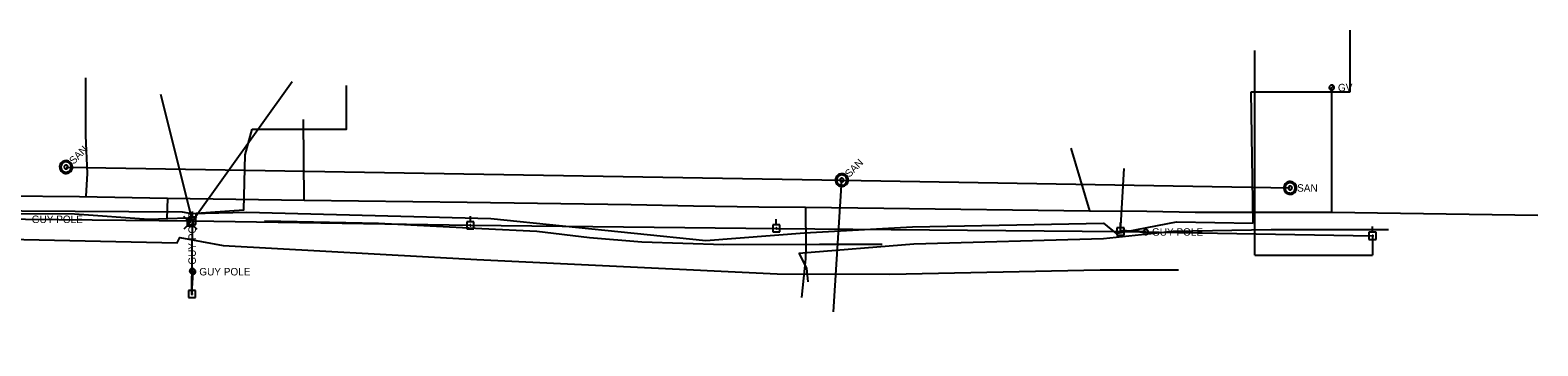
# Model space of a CAD drawing. Extents: x 600849 to 606371, y 330010 to 403088.
# Drawn here: x 603474 to 604250, y 366030 to 366193 of the extents above; entities that cross this region are included whole.
import ezdxf

# ---------------------------------------------------------------- set-up
doc = ezdxf.new("R2010")
doc.units = 0
for name, color, linetype in [('E_UTL_AG_Bold', 7, 'Continuous'), ('E_UTL_E_UG', 7, 'Continuous'), ('E_UTL_EGuyPole', 7, 'Continuous'), ('E_UTL_EPowerPole', 7, 'Continuous'), ('E_UTL_G', 7, 'Continuous'), ('E_UTL_G_UG', 7, 'Continuous'), ('E_UTL_Overhead', 7, 'Continuous'), ('E_UTL_SAN', 7, 'Continuous'), ('E_UTL_SAN_UG', 7, 'Continuous'), ('E_UTL_T_UG', 7, 'Continuous')]:
    doc.layers.add(name, color=color, linetype=linetype)

msp = doc.modelspace()

# ---------------------------------------------------------------- linework, layer by layer
at = {"layer": 'E_UTL_AG_Bold'}
for points in [[(603554.63, 366094.94), (603552.88, 366096.69)], [(603554.63, 366091.84), (603552.88, 366090.09)], [(603557.73, 366094.94), (603554.63, 366094.94)], [(603554.63, 366094.94), (603554.63, 366091.84)], [(603554.63, 366091.84), (603557.73, 366091.84)], [(603557.73, 366094.94), (603559.48, 366096.69)], [(603557.73, 366091.84), (603557.73, 366094.94)], [(603557.73, 366091.84), (603559.48, 366090.09)]]:
    msp.add_lwpolyline(points, dxfattribs=at)
at = {"layer": 'E_UTL_E_UG'}
for points in [[(604104.14, 366076.73), (604104.14, 366182.07)], [(604164.86, 366086.71), (604164.86, 366076.73)], [(604104.14, 366076.73), (604164.86, 366076.73)]]:
    msp.add_lwpolyline(points, dxfattribs=at)
at = {"layer": 'E_UTL_EGuyPole'}
for p, q in [((604048.05, 366088.73), (604034.95, 366089.49)), ((603557.1, 366068.69), (603557.03, 366056.81)), ((603557.03, 366056.81), (603557.59, 366068.3))]:
    msp.add_line(p, q, dxfattribs=at)
for points in [[(604049.34, 366088.73), (604049.31, 366088.97), (604049.24, 366089.2), (604049.13, 366089.42), (604048.98, 366089.61), (604048.8, 366089.77), (604048.59, 366089.9), (604048.35, 366089.97), (604048.11, 366090.01), (604047.87, 366090), (604047.63, 366089.94), (604047.41, 366089.84), (604047.21, 366089.7), (604047.04, 366089.52), (604046.91, 366089.32), (604046.82, 366089.09), (604046.77, 366088.85), (604046.77, 366088.61), (604046.82, 366088.37), (604046.91, 366088.14), (604047.04, 366087.93), (604047.21, 366087.76), (604047.41, 366087.62), (604047.63, 366087.52), (604047.87, 366087.46), (604048.11, 366087.45), (604048.35, 366087.48), (604048.59, 366087.56), (604048.8, 366087.68), (604048.98, 366087.84), (604049.13, 366088.03), (604049.24, 366088.25), (604049.31, 366088.48), (604049.34, 366088.73)], [(604048.21, 366088.73), (604048.21, 366088.76), (604048.2, 366088.79), (604048.19, 366088.81), (604048.17, 366088.84), (604048.14, 366088.86), (604048.12, 366088.87), (604048.09, 366088.88), (604048.06, 366088.89), (604048.03, 366088.89), (604048, 366088.88), (604047.97, 366088.87), (604047.95, 366088.85), (604047.93, 366088.83), (604047.91, 366088.8), (604047.9, 366088.77), (604047.89, 366088.74), (604047.89, 366088.71), (604047.9, 366088.68), (604047.91, 366088.65), (604047.93, 366088.63), (604047.95, 366088.61), (604047.97, 366088.59), (604048, 366088.58), (604048.03, 366088.57), (604048.06, 366088.57), (604048.09, 366088.57), (604048.12, 366088.58), (604048.14, 366088.6), (604048.17, 366088.62), (604048.19, 366088.64), (604048.2, 366088.67), (604048.21, 366088.7), (604048.21, 366088.73)], [(603557.1, 366069.97), (603556.86, 366069.95), (603556.63, 366069.88), (603556.41, 366069.77), (603556.22, 366069.62), (603556.06, 366069.43), (603555.94, 366069.22), (603555.86, 366068.99), (603555.82, 366068.75), (603555.83, 366068.51), (603555.89, 366068.27), (603555.99, 366068.05), (603556.13, 366067.85), (603556.31, 366067.68), (603556.51, 366067.55), (603556.74, 366067.46), (603556.98, 366067.41), (603557.22, 366067.41), (603557.46, 366067.46), (603557.69, 366067.55), (603557.9, 366067.68), (603558.07, 366067.85), (603558.21, 366068.05), (603558.32, 366068.27), (603558.37, 366068.51), (603558.38, 366068.75), (603558.35, 366068.99), (603558.27, 366069.22), (603558.15, 366069.43), (603557.99, 366069.62), (603557.8, 366069.77), (603557.58, 366069.88), (603557.35, 366069.95), (603557.1, 366069.97)], [(603558.88, 366068.3), (603558.85, 366068.54), (603558.78, 366068.77), (603558.67, 366068.99), (603558.52, 366069.18), (603558.34, 366069.34), (603558.13, 366069.47), (603557.9, 366069.55), (603557.65, 366069.58), (603557.41, 366069.57), (603557.17, 366069.51), (603556.95, 366069.41), (603556.75, 366069.27), (603556.58, 366069.09), (603556.45, 366068.89), (603556.36, 366068.66), (603556.32, 366068.42), (603556.32, 366068.18), (603556.36, 366067.94), (603556.45, 366067.71), (603556.58, 366067.5), (603556.75, 366067.33), (603556.95, 366067.19), (603557.17, 366067.09), (603557.41, 366067.03), (603557.65, 366067.02), (603557.9, 366067.05), (603558.13, 366067.13), (603558.34, 366067.25), (603558.52, 366067.41), (603558.67, 366067.6), (603558.78, 366067.82), (603558.85, 366068.05), (603558.88, 366068.3)], [(603557.1, 366068.85), (603557.07, 366068.85), (603557.04, 366068.84), (603557.02, 366068.82), (603556.99, 366068.8), (603556.97, 366068.78), (603556.96, 366068.75), (603556.95, 366068.73), (603556.94, 366068.7), (603556.94, 366068.67), (603556.95, 366068.64), (603556.96, 366068.61), (603556.98, 366068.58), (603557, 366068.56), (603557.03, 366068.55), (603557.06, 366068.53), (603557.09, 366068.53), (603557.12, 366068.53), (603557.15, 366068.53), (603557.18, 366068.55), (603557.2, 366068.56), (603557.22, 366068.58), (603557.24, 366068.61), (603557.25, 366068.64), (603557.26, 366068.67), (603557.26, 366068.7), (603557.26, 366068.73), (603557.25, 366068.75), (603557.23, 366068.78), (603557.21, 366068.8), (603557.19, 366068.82), (603557.16, 366068.84), (603557.13, 366068.85), (603557.1, 366068.85)], [(603557.75, 366068.3), (603557.75, 366068.33), (603557.74, 366068.36), (603557.73, 366068.38), (603557.71, 366068.41), (603557.69, 366068.43), (603557.66, 366068.44), (603557.63, 366068.45), (603557.6, 366068.46), (603557.57, 366068.46), (603557.54, 366068.45), (603557.51, 366068.44), (603557.49, 366068.42), (603557.47, 366068.4), (603557.45, 366068.37), (603557.44, 366068.34), (603557.43, 366068.31), (603557.43, 366068.28), (603557.44, 366068.25), (603557.45, 366068.22), (603557.47, 366068.2), (603557.49, 366068.18), (603557.51, 366068.16), (603557.54, 366068.15), (603557.57, 366068.14), (603557.6, 366068.14), (603557.63, 366068.14), (603557.66, 366068.15), (603557.69, 366068.17), (603557.71, 366068.19), (603557.73, 366068.21), (603557.74, 366068.24), (603557.75, 366068.27), (603557.75, 366068.3)]]:
    msp.add_lwpolyline(points, dxfattribs=at)
at = {"layer": 'E_UTL_EPowerPole'}
for points in [[(603559.07, 366096.27), (603555.39, 366096.27)], [(603555.39, 366096.27), (603555.39, 366092.58)], [(603555.39, 366092.58), (603559.07, 366092.58)], [(603557.5, 366094.43), (603557.5, 366094.47), (603557.48, 366094.52), (603557.46, 366094.56), (603557.44, 366094.59), (603557.4, 366094.62), (603557.36, 366094.64), (603557.32, 366094.66), (603557.27, 366094.67), (603557.23, 366094.66), (603557.18, 366094.65), (603557.14, 366094.63), (603557.11, 366094.61), (603557.08, 366094.58), (603557.05, 366094.54), (603557.03, 366094.49), (603557.03, 366094.45), (603557.03, 366094.4), (603557.03, 366094.36), (603557.05, 366094.32), (603557.08, 366094.28), (603557.11, 366094.25), (603557.14, 366094.22), (603557.18, 366094.2), (603557.23, 366094.19), (603557.27, 366094.19), (603557.32, 366094.2), (603557.36, 366094.21), (603557.4, 366094.23), (603557.44, 366094.26), (603557.46, 366094.3), (603557.48, 366094.34), (603557.5, 366094.38), (603557.5, 366094.43)], [(603557.23, 366096.27), (603557.23, 366099.18)], [(603559.07, 366092.58), (603559.07, 366096.27)], [(603702.19, 366094), (603698.5, 366094)], [(603698.5, 366094), (603698.5, 366090.3)], [(603700.62, 366092.15), (603700.61, 366092.2), (603700.6, 366092.24), (603700.58, 366092.28), (603700.55, 366092.32), (603700.51, 366092.35), (603700.48, 366092.37), (603700.43, 366092.39), (603700.39, 366092.39), (603700.34, 366092.39), (603700.3, 366092.38), (603700.26, 366092.36), (603700.22, 366092.33), (603700.19, 366092.3), (603700.16, 366092.26), (603700.15, 366092.22), (603700.14, 366092.18), (603700.14, 366092.13), (603700.15, 366092.09), (603700.16, 366092.04), (603700.19, 366092.01), (603700.22, 366091.97), (603700.26, 366091.95), (603700.3, 366091.93), (603700.34, 366091.92), (603700.39, 366091.92), (603700.43, 366091.92), (603700.48, 366091.94), (603700.51, 366091.96), (603700.55, 366091.99), (603700.58, 366092.02), (603700.6, 366092.07), (603700.61, 366092.11), (603700.62, 366092.15)], [(603700.34, 366094), (603700.34, 366096.9)], [(603702.19, 366090.3), (603702.19, 366094)], [(603859.7, 366092.43), (603856.01, 366092.43)], [(603856.01, 366092.43), (603856.01, 366088.74)], [(603857.86, 366092.43), (603857.86, 366095.34)], [(603859.7, 366088.74), (603859.7, 366092.43)], [(604035.08, 366090.77), (604035.08, 366093.68)], [(603698.5, 366090.3), (603702.19, 366090.3)], [(603856.01, 366088.74), (603859.7, 366088.74)], [(603858.13, 366090.59), (603858.12, 366090.64), (603858.11, 366090.68), (603858.09, 366090.72), (603858.06, 366090.76), (603858.03, 366090.78), (603857.99, 366090.81), (603857.94, 366090.82), (603857.9, 366090.83), (603857.85, 366090.83), (603857.81, 366090.82), (603857.77, 366090.8), (603857.73, 366090.77), (603857.7, 366090.74), (603857.68, 366090.7), (603857.66, 366090.66), (603857.65, 366090.61), (603857.65, 366090.57), (603857.66, 366090.52), (603857.68, 366090.48), (603857.7, 366090.44), (603857.73, 366090.41), (603857.77, 366090.38), (603857.81, 366090.37), (603857.85, 366090.35), (603857.9, 366090.35), (603857.94, 366090.36), (603857.99, 366090.37), (603858.03, 366090.4), (603858.06, 366090.43), (603858.09, 366090.46), (603858.11, 366090.5), (603858.12, 366090.55), (603858.13, 366090.59)], [(604036.93, 366090.77), (604033.24, 366090.77)], [(604033.24, 366090.77), (604033.24, 366087.08)], [(604033.24, 366087.08), (604036.93, 366087.08)], [(604035.35, 366088.93), (604035.35, 366088.97), (604035.34, 366089.02), (604035.32, 366089.06), (604035.29, 366089.09), (604035.25, 366089.12), (604035.21, 366089.15), (604035.17, 366089.16), (604035.13, 366089.17), (604035.08, 366089.16), (604035.04, 366089.15), (604035, 366089.14), (604034.96, 366089.11), (604034.93, 366089.08), (604034.9, 366089.04), (604034.89, 366089), (604034.88, 366088.95), (604034.88, 366088.91), (604034.89, 366088.86), (604034.9, 366088.82), (604034.93, 366088.78), (604034.96, 366088.75), (604035, 366088.72), (604035.04, 366088.7), (604035.08, 366088.69), (604035.13, 366088.69), (604035.17, 366088.7), (604035.21, 366088.71), (604035.25, 366088.73), (604035.29, 366088.76), (604035.32, 366088.8), (604035.34, 366088.84), (604035.35, 366088.88), (604035.35, 366088.93)], [(604036.93, 366087.08), (604036.93, 366090.77)], [(604166.67, 366088.55), (604162.98, 366088.55)], [(604162.98, 366088.55), (604162.98, 366084.86)], [(604162.98, 366084.86), (604166.67, 366084.86)], [(604165.1, 366086.71), (604165.09, 366086.76), (604165.08, 366086.8), (604165.06, 366086.84), (604165.03, 366086.88), (604165, 366086.9), (604164.96, 366086.93), (604164.92, 366086.94), (604164.87, 366086.95), (604164.83, 366086.95), (604164.78, 366086.94), (604164.74, 366086.92), (604164.7, 366086.89), (604164.67, 366086.86), (604164.65, 366086.82), (604164.63, 366086.78), (604164.62, 366086.73), (604164.62, 366086.69), (604164.63, 366086.64), (604164.65, 366086.6), (604164.67, 366086.56), (604164.7, 366086.53), (604164.74, 366086.5), (604164.78, 366086.49), (604164.83, 366086.47), (604164.87, 366086.47), (604164.92, 366086.48), (604164.96, 366086.49), (604165, 366086.52), (604165.03, 366086.55), (604165.06, 366086.58), (604165.08, 366086.62), (604165.09, 366086.67), (604165.1, 366086.71)], [(604164.83, 366088.55), (604164.83, 366091.46)], [(604166.67, 366084.86), (604166.67, 366088.55)], [(603557, 366058.65), (603557, 366061.56)], [(603558.84, 366058.65), (603555.16, 366058.65)], [(603555.16, 366058.65), (603555.16, 366054.96)], [(603555.16, 366054.96), (603558.84, 366054.96)], [(603557.27, 366056.81), (603557.27, 366056.85), (603557.25, 366056.9), (603557.23, 366056.94), (603557.21, 366056.97), (603557.17, 366057), (603557.13, 366057.02), (603557.09, 366057.04), (603557.04, 366057.05), (603557, 366057.04), (603556.95, 366057.03), (603556.91, 366057.01), (603556.88, 366056.99), (603556.85, 366056.96), (603556.82, 366056.92), (603556.8, 366056.87), (603556.8, 366056.83), (603556.8, 366056.79), (603556.8, 366056.74), (603556.82, 366056.7), (603556.85, 366056.66), (603556.88, 366056.63), (603556.91, 366056.6), (603556.95, 366056.58), (603557, 366056.57), (603557.04, 366056.57), (603557.09, 366056.58), (603557.13, 366056.59), (603557.17, 366056.61), (603557.21, 366056.64), (603557.23, 366056.68), (603557.25, 366056.72), (603557.27, 366056.76), (603557.27, 366056.81)], [(603558.84, 366054.96), (603558.84, 366058.65)]]:
    msp.add_lwpolyline(points, dxfattribs=at)
at = {"layer": 'E_UTL_G'}
for points in [[(604145.07, 366163.02), (604145.04, 366163.26), (604144.97, 366163.49), (604144.86, 366163.71), (604144.71, 366163.9), (604144.53, 366164.06), (604144.31, 366164.19), (604144.08, 366164.26), (604143.84, 366164.3), (604143.6, 366164.29), (604143.36, 366164.23), (604143.14, 366164.13), (604142.94, 366163.99), (604142.77, 366163.81), (604142.64, 366163.61), (604142.55, 366163.38), (604142.5, 366163.14), (604142.5, 366162.9), (604142.55, 366162.66), (604142.64, 366162.43), (604142.77, 366162.22), (604142.94, 366162.05), (604143.14, 366161.91), (604143.36, 366161.8), (604143.6, 366161.75), (604143.84, 366161.74), (604144.08, 366161.77), (604144.31, 366161.85), (604144.53, 366161.97), (604144.71, 366162.13), (604144.86, 366162.32), (604144.97, 366162.54), (604145.04, 366162.77), (604145.07, 366163.02)], [(604142.87, 366162.11), (604144.69, 366163.92)]]:
    msp.add_lwpolyline(points, dxfattribs=at)
at = {"layer": 'E_UTL_G_UG'}
for p, q in [((603502.36, 366138.28), (603502.36, 366168.1)), ((604143.78, 366098.99), (604249.91, 366097.31))]:
    msp.add_line(p, q, dxfattribs=at)
for points in [[(604143.78, 366098.99), (604143.78, 366163.02)], [(603614.76, 366105.01), (603614.49, 366146.62)], [(603502.48, 366107.2), (603503.17, 366118.75), (603502.36, 366138.28)], [(604009.56, 366131.84), (604019.09, 366099.63)], [(602064.65, 366129.33), (602159.75, 366129.18), (602186.46, 366129.51), (602351.38, 366125.7), (602670.13, 366121.01), (602772.38, 366123.19), (602906.89, 366119.45), (603193.33, 366116.32), (603228.66, 366114.99), (603341.11, 366111.13), (603400.82, 366108.8), (603461.16, 366107.3), (603499.17, 366106.9), (603544.47, 366106.13), (603614.76, 366105.01), (603698.76, 366104.03), (603783.07, 366102.8), (603815.22, 366102.1), (603848.85, 366101.72), (603872.94, 366101.46), (603913.18, 366100.92), (604019.09, 366099.63), (604048.66, 366099.45), (604073.49, 366098.99)], [(603544.47, 366106.13), (603544.09, 366095.57)], [(603872.94, 366101.46), (603872.98, 366080.75)], [(604073.49, 366098.99), (604143.78, 366098.99)], [(603872.98, 366080.75), (603872.85, 366074.83), (603870.82, 366054.93)]]:
    msp.add_lwpolyline(points, dxfattribs=at)
at = {"layer": 'E_UTL_Overhead'}
for points in [[(603557.27, 366094.5), (603608.56, 366166.16)], [(603557.27, 366094.5), (603541, 366159.47)], [(604035.11, 366088.93), (604036.94, 366121.32)], [(601249.7, 366078.68), (601344.65, 366080.23), (601543.43, 366080.93), (601669.7, 366081.28), (601780.71, 366081.68), (601890.31, 366081.76), (601961.16, 366077.77), (602035.65, 366066.63), (602180.9, 366084.27), (602295.6, 366080.89), (602343.2, 366078.85), (602370.73, 366078.2), (602583.87, 366035.31), (602949.19, 366030.15), (603200.82, 366090.92), (603316.5, 366099.67), (603443.01, 366096.25), (603471.34, 366095.25), (603557.26, 366094.43), (603700.38, 366092.15), (603857.89, 366090.59), (604035.11, 366088.93), (604164.86, 366086.71)], [(603557.03, 366056.81), (603557.26, 366094.43)]]:
    msp.add_lwpolyline(points, dxfattribs=at)
at = {"layer": 'E_UTL_SAN'}
for points in [[(603494.53, 366124.47), (603494.04, 366124.87), (603493.49, 366125.17), (603492.89, 366125.36), (603492.27, 366125.44), (603491.65, 366125.39), (603491.04, 366125.23), (603490.48, 366124.96), (603489.97, 366124.58), (603489.55, 366124.12), (603489.23, 366123.58), (603489.01, 366122.99), (603488.9, 366122.38), (603488.92, 366121.75), (603489.05, 366121.13), (603489.3, 366120.56), (603489.65, 366120.04), (603490.09, 366119.6), (603490.61, 366119.24), (603491.19, 366119), (603491.8, 366118.86), (603492.43, 366118.85), (603493.05, 366118.95), (603493.64, 366119.17), (603494.17, 366119.5), (603494.64, 366119.92), (603495.01, 366120.42), (603495.29, 366120.99), (603495.45, 366121.59), (603495.49, 366122.22), (603495.42, 366122.84), (603495.23, 366123.44), (603494.93, 366123.99), (603494.53, 366124.47)], [(603494.06, 366124.01), (603493.67, 366124.33), (603493.23, 366124.57), (603492.75, 366124.72), (603492.26, 366124.78), (603491.76, 366124.74), (603491.27, 366124.61), (603490.82, 366124.39), (603490.42, 366124.09), (603490.08, 366123.72), (603489.82, 366123.29), (603489.64, 366122.82), (603489.56, 366122.33), (603489.57, 366121.83), (603489.68, 366121.34), (603489.88, 366120.87), (603490.16, 366120.46), (603490.51, 366120.1), (603490.93, 366119.82), (603491.39, 366119.63), (603491.88, 366119.52), (603492.38, 366119.51), (603492.88, 366119.59), (603493.35, 366119.77), (603493.78, 366120.03), (603494.15, 366120.36), (603494.45, 366120.77), (603494.67, 366121.22), (603494.8, 366121.7), (603494.83, 366122.2), (603494.77, 366122.7), (603494.62, 366123.18), (603494.38, 366123.62), (603494.06, 366124.01)], [(603492.89, 366122.84), (603492.75, 366122.96), (603492.58, 366123.05), (603492.4, 366123.11), (603492.22, 366123.13), (603492.03, 366123.12), (603491.85, 366123.07), (603491.68, 366122.99), (603491.53, 366122.87), (603491.4, 366122.73), (603491.3, 366122.57), (603491.24, 366122.4), (603491.21, 366122.21), (603491.21, 366122.02), (603491.25, 366121.84), (603491.32, 366121.67), (603491.43, 366121.51), (603491.56, 366121.38), (603491.72, 366121.27), (603491.89, 366121.2), (603492.08, 366121.16), (603492.26, 366121.15), (603492.45, 366121.18), (603492.63, 366121.25), (603492.79, 366121.35), (603492.93, 366121.47), (603493.04, 366121.62), (603493.12, 366121.79), (603493.17, 366121.98), (603493.18, 366122.16), (603493.16, 366122.35), (603493.1, 366122.53), (603493.01, 366122.69), (603492.89, 366122.84)], [(603893.91, 366117.74), (603893.42, 366118.14), (603892.87, 366118.44), (603892.27, 366118.63), (603891.65, 366118.71), (603891.03, 366118.66), (603890.42, 366118.5), (603889.86, 366118.23), (603889.35, 366117.85), (603888.93, 366117.39), (603888.6, 366116.85), (603888.39, 366116.26), (603888.28, 366115.65), (603888.3, 366115.02), (603888.43, 366114.4), (603888.68, 366113.83), (603889.03, 366113.31), (603889.47, 366112.87), (603889.99, 366112.51), (603890.57, 366112.27), (603891.18, 366112.13), (603891.81, 366112.12), (603892.43, 366112.22), (603893.01, 366112.44), (603893.55, 366112.77), (603894.01, 366113.19), (603894.39, 366113.69), (603894.66, 366114.26), (603894.83, 366114.86), (603894.87, 366115.49), (603894.8, 366116.11), (603894.61, 366116.71), (603894.31, 366117.26), (603893.91, 366117.74)], [(603893.44, 366117.28), (603893.05, 366117.6), (603892.61, 366117.84), (603892.13, 366117.99), (603891.64, 366118.05), (603891.13, 366118.01), (603890.65, 366117.88), (603890.2, 366117.66), (603889.8, 366117.36), (603889.46, 366116.99), (603889.2, 366116.56), (603889.02, 366116.09), (603888.94, 366115.6), (603888.95, 366115.1), (603889.06, 366114.61), (603889.26, 366114.14), (603889.54, 366113.73), (603889.89, 366113.37), (603890.31, 366113.09), (603890.77, 366112.9), (603891.26, 366112.79), (603891.76, 366112.78), (603892.26, 366112.86), (603892.73, 366113.04), (603893.15, 366113.3), (603893.53, 366113.63), (603893.83, 366114.04), (603894.05, 366114.49), (603894.18, 366114.97), (603894.21, 366115.47), (603894.15, 366115.97), (603894, 366116.45), (603893.76, 366116.89), (603893.44, 366117.28)], [(603892.27, 366116.11), (603892.13, 366116.23), (603891.96, 366116.32), (603891.78, 366116.38), (603891.6, 366116.4), (603891.41, 366116.39), (603891.23, 366116.34), (603891.06, 366116.26), (603890.91, 366116.14), (603890.78, 366116), (603890.68, 366115.84), (603890.62, 366115.67), (603890.59, 366115.48), (603890.59, 366115.29), (603890.63, 366115.11), (603890.7, 366114.94), (603890.81, 366114.78), (603890.94, 366114.65), (603891.1, 366114.54), (603891.27, 366114.47), (603891.46, 366114.43), (603891.64, 366114.42), (603891.83, 366114.45), (603892.01, 366114.52), (603892.17, 366114.62), (603892.31, 366114.74), (603892.42, 366114.89), (603892.5, 366115.06), (603892.55, 366115.25), (603892.56, 366115.43), (603892.54, 366115.62), (603892.48, 366115.8), (603892.39, 366115.96), (603892.27, 366116.11)], [(604125.71, 366111.39), (604125.65, 366112.01), (604125.48, 366112.62), (604125.19, 366113.17), (604124.8, 366113.67), (604124.33, 366114.08), (604123.78, 366114.39), (604123.19, 366114.6), (604122.57, 366114.69), (604121.94, 366114.66), (604121.33, 366114.51), (604120.76, 366114.25), (604120.25, 366113.88), (604119.82, 366113.43), (604119.48, 366112.9), (604119.25, 366112.32), (604119.13, 366111.7), (604119.13, 366111.08), (604119.25, 366110.46), (604119.48, 366109.88), (604119.82, 366109.35), (604120.25, 366108.89), (604120.76, 366108.53), (604121.33, 366108.27), (604121.94, 366108.12), (604122.57, 366108.09), (604123.19, 366108.18), (604123.78, 366108.39), (604124.33, 366108.7), (604124.8, 366109.11), (604125.19, 366109.6), (604125.48, 366110.16), (604125.65, 366110.76), (604125.71, 366111.39)], [(604125.05, 366111.39), (604125.01, 366111.89), (604124.86, 366112.37), (604124.63, 366112.82), (604124.32, 366113.21), (604123.94, 366113.54), (604123.51, 366113.79), (604123.04, 366113.95), (604122.54, 366114.03), (604122.04, 366114), (604121.55, 366113.88), (604121.09, 366113.68), (604120.68, 366113.38), (604120.34, 366113.02), (604120.07, 366112.6), (604119.88, 366112.13), (604119.79, 366111.64), (604119.79, 366111.14), (604119.88, 366110.65), (604120.07, 366110.18), (604120.34, 366109.76), (604120.68, 366109.39), (604121.09, 366109.1), (604121.55, 366108.89), (604122.04, 366108.78), (604122.54, 366108.75), (604123.04, 366108.82), (604123.51, 366108.99), (604123.94, 366109.24), (604124.32, 366109.57), (604124.63, 366109.96), (604124.86, 366110.41), (604125.01, 366110.89), (604125.05, 366111.39)], [(604123.4, 366111.39), (604123.39, 366111.58), (604123.33, 366111.76), (604123.25, 366111.92), (604123.13, 366112.07), (604122.99, 366112.2), (604122.82, 366112.29), (604122.65, 366112.35), (604122.46, 366112.38), (604122.27, 366112.37), (604122.09, 366112.32), (604121.92, 366112.25), (604121.77, 366112.14), (604121.64, 366112), (604121.53, 366111.84), (604121.46, 366111.67), (604121.43, 366111.48), (604121.43, 366111.29), (604121.46, 366111.11), (604121.53, 366110.94), (604121.64, 366110.78), (604121.77, 366110.64), (604121.92, 366110.53), (604122.09, 366110.45), (604122.27, 366110.41), (604122.46, 366110.4), (604122.65, 366110.43), (604122.82, 366110.49), (604122.99, 366110.58), (604123.13, 366110.71), (604123.25, 366110.85), (604123.33, 366111.02), (604123.39, 366111.2), (604123.4, 366111.39)]]:
    msp.add_lwpolyline(points, dxfattribs=at)
at = {"layer": 'E_UTL_SAN_UG'}
for p, q in [((603492.19, 366122.14), (603891.57, 366115.41)), ((603887.38, 366047.57), (603891.57, 366115.41)), ((603891.57, 366115.41), (604122.41, 366111.39))]:
    msp.add_line(p, q, dxfattribs=at)
at = {"layer": 'E_UTL_T_UG'}
for points in [[(604153.31, 366160.75), (604153.31, 366192.54)], [(603587.98, 366141.58), (603636.63, 366141.58), (603636.63, 366164.01)], [(604103.43, 366093.22), (604102.3, 366160.75)], [(604102.3, 366160.75), (604153.31, 366160.75)], [(603556.18, 366093.39), (603556.8, 366098.3), (603583.72, 366100.09), (603584.47, 366128.39), (603587.98, 366141.58)], [(603035.54, 366069.6), (603104.02, 366068.3), (603143.68, 366070.19), (603196.99, 366092.43), (603236.08, 366100.56), (603315.46, 366102.24), (603332.55, 366103.7), (603469.48, 366099.65), (603551.96, 366099.04), (603556.8, 366098.3), (603585.12, 366098.97), (603710.89, 366095.7), (603821.57, 366084.39), (603872.36, 366088.29), (603927.9, 366091.4), (604026.37, 366093.32), (604032.87, 366087.92), (604063.87, 366094.02), (604103.43, 366093.22)], [(603234.91, 366094.52), (603315.3, 366101.06), (603320.26, 366099.82), (603330.26, 366091.98), (603341.92, 366091.74), (603470.53, 366084.88), (603549.43, 366083.11), (603550.74, 366085.85), (603573.01, 366081.77), (603703.68, 366074.48), (603858.37, 366067.2), (603916.28, 366066.98), (604024.61, 366069.25), (604064.94, 366069.21)], [(603322.16, 366099.6), (603343.07, 366095.61), (603365.08, 366095.94), (603412.13, 366096.14), (603455.97, 366098.3), (603496.47, 366098.08), (603534.79, 366095.3), (603554.43, 366095.99), (603556.75, 366094.96), (603556.75, 366094.64)], [(603594.45, 366094.47), (603653.03, 366093.3), (603706.19, 366090.5), (603734.57, 366089.13), (603761.62, 366085.92), (603788.66, 366083.66), (603830.77, 366082.27), (603880.04, 366082.49), (603881.09, 366082.52), (603912.37, 366082.46)], [(603869.5, 366077.75), (603928.59, 366082.62), (604026.29, 366085.35), (604062.15, 366089.18), (604112.56, 366090.01)], [(604112.56, 366090.01), (604173.09, 366090.01)], [(603869.5, 366077.75), (603873.32, 366070.13), (603874.13, 366063.15)]]:
    msp.add_lwpolyline(points, dxfattribs=at)

# ---------------------------------------------------------------- texts
at = {"layer": 'E_UTL_EGuyPole'}
for p in [(603474.55, 366093.32), (604051.26, 366086.8), (603560.8, 366066.37)]:
    msp.add_text('GUY POLE', height=3.85, dxfattribs=at).set_placement(p)
msp.add_text('GUY POLE', height=3.85, rotation=90, dxfattribs=at).set_placement((603559.03, 366071.9))
at = {"layer": 'E_UTL_G'}
msp.add_text('GV', height=3.85, dxfattribs=at).set_placement((604146.99, 366161.09))
at = {"layer": 'E_UTL_SAN'}
for p in [(603496.09, 366123.28), (603895.47, 366116.55)]:
    msp.add_text('SAN', height=3.849, rotation=45, dxfattribs=at).set_placement(p)
msp.add_text('SAN', height=3.849, dxfattribs=at).set_placement((604125.98, 366109.44))

doc.saveas('drawing.dxf')
